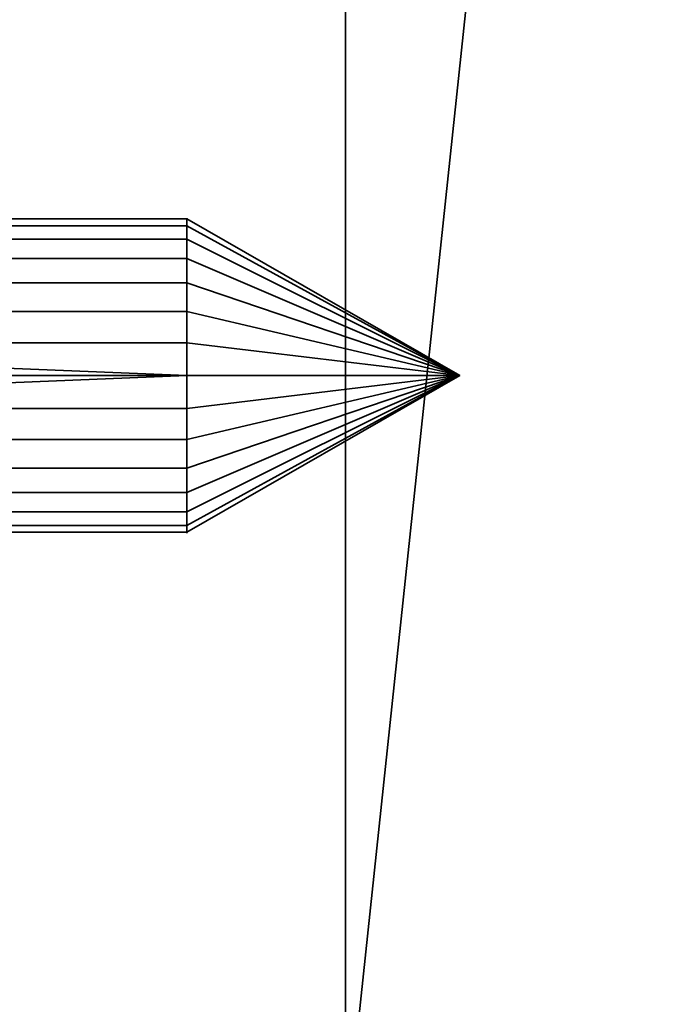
# Model space of a CAD drawing. Header units: millimetres. Extents: x -490 to 6690, y -115 to 152.
# Tile 836 of 1056: x 4029 to 4037, y 23 to 35. Entities that reach past the tile are written whole.
import ezdxf

# ---------------------------------------------------------------- set-up
doc = ezdxf.new("R2010")
doc.units = ezdxf.units.MM
doc.layers.add('152', color=253, linetype='Continuous')

# ---------------------------------------------------------------- blocks, each defined once
blk = doc.blocks.new('UG_SURFACE_004')
at = {"layer": '152', "color": 252, "linetype": 'Continuous', "lineweight": 35}
for points in [[(5144, -6.2, 2202.5), (5144, 133.2, 2202.5), (3856, 133.2, 2202.5), (3856, -6.2, 2202.5)], [(4006, -6.2, 2052.5), (4006, 133.2, 2052.5), (4994, 133.2, 2052.5), (4994, -6.2, 2052.5)]]:
    blk.add_3dface(points, dxfattribs=at)
blk = doc.blocks.new('UG_SURFACE_269')
at = {"layer": '152', "color": 252, "linetype": 'Continuous', "lineweight": 35}
for points in [[(4020.75, 32.739, 1054.041), (4030.986, 32.739, 1054.041), (4030.986, 32.482, 1053.25), (4020.75, 32.482, 1053.25)], [(4020.75, 32.652, 1054.868), (4030.986, 32.652, 1054.868), (4030.986, 32.739, 1054.041), (4020.75, 32.739, 1054.041)], [(4020.75, 32.236, 1055.588), (4030.986, 32.236, 1055.588), (4030.986, 32.652, 1054.868), (4020.75, 32.652, 1054.868)], [(4030.986, 32.482, 1053.25), (4030.986, 32.739, 1054.041), (4034.45, 30.75, 1054.25)], [(4030.986, 32.739, 1054.041), (4030.986, 32.652, 1054.868), (4034.45, 30.75, 1054.25)], [(4030.986, 32.652, 1054.868), (4030.986, 32.236, 1055.588), (4034.45, 30.75, 1054.25)], [(4020.75, 32.482, 1053.25), (4030.986, 32.482, 1053.25), (4030.986, 31.926, 1052.632), (4020.75, 31.926, 1052.632)], [(4030.986, 31.926, 1052.632), (4030.986, 32.482, 1053.25), (4034.45, 30.75, 1054.25)], [(4020.75, 31.563, 1056.077), (4030.986, 31.563, 1056.077), (4030.986, 32.236, 1055.588), (4020.75, 32.236, 1055.588)], [(4030.986, 32.236, 1055.588), (4030.986, 31.563, 1056.077), (4034.45, 30.75, 1054.25)], [(4020.75, 31.926, 1052.632), (4030.986, 31.926, 1052.632), (4030.986, 31.166, 1052.294), (4020.75, 31.166, 1052.294)], [(4030.986, 31.166, 1052.294), (4030.986, 31.926, 1052.632), (4034.45, 30.75, 1054.25)], [(4020.75, 30.75, 1056.25), (4030.986, 30.75, 1056.25), (4030.986, 31.563, 1056.077), (4020.75, 31.563, 1056.077)], [(4030.986, 31.563, 1056.077), (4030.986, 30.75, 1056.25), (4034.45, 30.75, 1054.25)], [(4020.75, 30.334, 1052.294), (4020.75, 31.166, 1052.294), (4030.986, 30.75, 1052.25)], [(4020.75, 31.166, 1052.294), (4030.986, 31.166, 1052.294), (4030.986, 30.75, 1052.25)], [(4030.986, 30.75, 1052.25), (4030.986, 31.166, 1052.294), (4034.45, 30.75, 1054.25)], [(4020.75, 29.937, 1056.077), (4030.986, 29.937, 1056.077), (4030.986, 30.75, 1056.25), (4020.75, 30.75, 1056.25)], [(4030.986, 30.75, 1052.25), (4030.986, 30.334, 1052.294), (4020.75, 30.334, 1052.294)], [(4034.45, 30.75, 1054.25), (4030.986, 30.334, 1052.294), (4030.986, 30.75, 1052.25)], [(4030.986, 30.75, 1056.25), (4030.986, 29.937, 1056.077), (4034.45, 30.75, 1054.25)], [(4030.986, 29.937, 1056.077), (4030.986, 29.264, 1055.588), (4034.45, 30.75, 1054.25)], [(4030.986, 29.264, 1055.588), (4030.986, 28.848, 1054.868), (4034.45, 30.75, 1054.25)], [(4030.986, 28.848, 1054.868), (4030.986, 28.761, 1054.041), (4034.45, 30.75, 1054.25)], [(4030.986, 28.761, 1054.041), (4030.986, 29.018, 1053.25), (4034.45, 30.75, 1054.25)], [(4030.986, 29.018, 1053.25), (4030.986, 29.574, 1052.632), (4034.45, 30.75, 1054.25)], [(4030.986, 29.574, 1052.632), (4030.986, 30.334, 1052.294), (4034.45, 30.75, 1054.25)], [(4020.75, 30.334, 1052.294), (4030.986, 30.334, 1052.294), (4030.986, 29.574, 1052.632), (4020.75, 29.574, 1052.632)], [(4020.75, 29.264, 1055.588), (4030.986, 29.264, 1055.588), (4030.986, 29.937, 1056.077), (4020.75, 29.937, 1056.077)], [(4020.75, 29.574, 1052.632), (4030.986, 29.574, 1052.632), (4030.986, 29.018, 1053.25), (4020.75, 29.018, 1053.25)], [(4020.75, 28.848, 1054.868), (4030.986, 28.848, 1054.868), (4030.986, 29.264, 1055.588), (4020.75, 29.264, 1055.588)], [(4020.75, 29.018, 1053.25), (4030.986, 29.018, 1053.25), (4030.986, 28.761, 1054.041), (4020.75, 28.761, 1054.041)], [(4020.75, 28.761, 1054.041), (4030.986, 28.761, 1054.041), (4030.986, 28.848, 1054.868), (4020.75, 28.848, 1054.868)]]:
    blk.add_3dface(points, dxfattribs=at)
blk = doc.blocks.new('UG_SURFACE_273')
at = {"layer": '152', "color": 252, "linetype": 'Continuous', "lineweight": 35}
for points in [[(4020.75, 32.739, 1126.041), (4030.986, 32.739, 1126.041), (4030.986, 32.482, 1125.25), (4020.75, 32.482, 1125.25)], [(4020.75, 32.652, 1126.868), (4030.986, 32.652, 1126.868), (4030.986, 32.739, 1126.041), (4020.75, 32.739, 1126.041)], [(4020.75, 32.236, 1127.588), (4030.986, 32.236, 1127.588), (4030.986, 32.652, 1126.868), (4020.75, 32.652, 1126.868)], [(4030.986, 32.482, 1125.25), (4030.986, 32.739, 1126.041), (4034.45, 30.75, 1126.25)], [(4030.986, 32.739, 1126.041), (4030.986, 32.652, 1126.868), (4034.45, 30.75, 1126.25)], [(4030.986, 32.652, 1126.868), (4030.986, 32.236, 1127.588), (4034.45, 30.75, 1126.25)], [(4020.75, 32.482, 1125.25), (4030.986, 32.482, 1125.25), (4030.986, 31.926, 1124.632), (4020.75, 31.926, 1124.632)], [(4030.986, 31.926, 1124.632), (4030.986, 32.482, 1125.25), (4034.45, 30.75, 1126.25)], [(4020.75, 31.563, 1128.077), (4030.986, 31.563, 1128.077), (4030.986, 32.236, 1127.588), (4020.75, 32.236, 1127.588)], [(4030.986, 32.236, 1127.588), (4030.986, 31.563, 1128.077), (4034.45, 30.75, 1126.25)], [(4020.75, 31.926, 1124.632), (4030.986, 31.926, 1124.632), (4030.986, 31.166, 1124.294), (4020.75, 31.166, 1124.294)], [(4030.986, 31.166, 1124.294), (4030.986, 31.926, 1124.632), (4034.45, 30.75, 1126.25)], [(4020.75, 30.75, 1128.25), (4030.986, 30.75, 1128.25), (4030.986, 31.563, 1128.077), (4020.75, 31.563, 1128.077)], [(4030.986, 31.563, 1128.077), (4030.986, 30.75, 1128.25), (4034.45, 30.75, 1126.25)], [(4020.75, 30.334, 1124.294), (4020.75, 31.166, 1124.294), (4030.986, 30.75, 1124.25)], [(4020.75, 31.166, 1124.294), (4030.986, 31.166, 1124.294), (4030.986, 30.75, 1124.25)], [(4030.986, 30.75, 1124.25), (4030.986, 31.166, 1124.294), (4034.45, 30.75, 1126.25)], [(4020.75, 29.937, 1128.077), (4030.986, 29.937, 1128.077), (4030.986, 30.75, 1128.25), (4020.75, 30.75, 1128.25)], [(4030.986, 30.75, 1124.25), (4030.986, 30.334, 1124.294), (4020.75, 30.334, 1124.294)], [(4034.45, 30.75, 1126.25), (4030.986, 30.334, 1124.294), (4030.986, 30.75, 1124.25)], [(4030.986, 30.75, 1128.25), (4030.986, 29.937, 1128.077), (4034.45, 30.75, 1126.25)], [(4030.986, 29.937, 1128.077), (4030.986, 29.264, 1127.588), (4034.45, 30.75, 1126.25)], [(4030.986, 29.264, 1127.588), (4030.986, 28.848, 1126.868), (4034.45, 30.75, 1126.25)], [(4030.986, 28.848, 1126.868), (4030.986, 28.761, 1126.041), (4034.45, 30.75, 1126.25)], [(4030.986, 28.761, 1126.041), (4030.986, 29.018, 1125.25), (4034.45, 30.75, 1126.25)], [(4030.986, 29.018, 1125.25), (4030.986, 29.574, 1124.632), (4034.45, 30.75, 1126.25)], [(4030.986, 29.574, 1124.632), (4030.986, 30.334, 1124.294), (4034.45, 30.75, 1126.25)], [(4020.75, 30.334, 1124.294), (4030.986, 30.334, 1124.294), (4030.986, 29.574, 1124.632), (4020.75, 29.574, 1124.632)], [(4020.75, 29.264, 1127.588), (4030.986, 29.264, 1127.588), (4030.986, 29.937, 1128.077), (4020.75, 29.937, 1128.077)], [(4020.75, 29.574, 1124.632), (4030.986, 29.574, 1124.632), (4030.986, 29.018, 1125.25), (4020.75, 29.018, 1125.25)], [(4020.75, 28.848, 1126.868), (4030.986, 28.848, 1126.868), (4030.986, 29.264, 1127.588), (4020.75, 29.264, 1127.588)], [(4020.75, 29.018, 1125.25), (4030.986, 29.018, 1125.25), (4030.986, 28.761, 1126.041), (4020.75, 28.761, 1126.041)], [(4020.75, 28.761, 1126.041), (4030.986, 28.761, 1126.041), (4030.986, 28.848, 1126.868), (4020.75, 28.848, 1126.868)]]:
    blk.add_3dface(points, dxfattribs=at)
blk = doc.blocks.new('UG_SURFACE_275')
at = {"layer": '152', "color": 254, "linetype": 'Continuous', "lineweight": 35}
for points in [[(4044.69, 132.052, -7.5), (4044.75, 131.75, -7.5), (4044.75, 5, -7.5), (4033, 106, -7.5)], [(4033, 106, 2020.5), (4033, 21, 2020.5), (4044.75, 131.75, 2008.75), (4044.702, 132.05, 2008.798)], [(4037, 13, 2016.5), (4041, 13, 2012.5), (4044.75, 131.75, 2008.75), (4033, 21, 2020.5)], [(4028.5, 21, 2025), (4033, 21, 2020.5), (4033, 106, 2020.5), (4028.5, 106, 2025)], [(4028.5, 106, -7.5), (4033, 106, -7.5), (4033, 21, -7.5), (4028.5, 21, -7.5)], [(4033, 21, -7.5), (4033, 106, -7.5), (4041, 13, -7.5), (4037, 13, -7.5)], [(4041, 13, -7.5), (4033, 106, -7.5), (4044.75, 5, -7.5)]]:
    blk.add_3dface(points, dxfattribs=at)
blk = doc.blocks.new('UG_SURFACE_277')
at = {"layer": '152', "color": 254, "linetype": 'Continuous', "lineweight": 35}
for points in [[(4979.25, -10, 2032.75), (4979.25, 136.75, 2032.75), (4020.75, 136.75, 2032.75), (4020.75, -10, 2032.75)], [(4044.75, 131.75, 2008.75), (4033, 21, 2020.5), (4033, 106, 2020.5)], [(4033, 21, 2020.5), (4044.75, 131.75, 2008.75), (4041, 13, 2012.5), (4037, 13, 2016.5)], [(4028.5, 106, 2025), (4033, 106, 2020.5), (4033, 21, 2020.5), (4028.5, 21, 2025)]]:
    blk.add_3dface(points, dxfattribs=at)

msp = doc.modelspace()

# ---------------------------------------------------------------- linework, layer by layer
at = {"layer": '152', "linetype": 'Continuous', "lineweight": -3, "extrusion": (-1, 0, 0)}
for centre in [(-30.75, 1054.25, -4030.986), (-30.75, 1126.25, -4030.986)]:
    msp.add_circle(centre, 2, dxfattribs=at)

# ---------------------------------------------------------------- block references
at = {"layer": '152', "linetype": 'Continuous', "lineweight": -3}
for name in ['UG_SURFACE_275', 'UG_SURFACE_277', 'UG_SURFACE_004', 'UG_SURFACE_269', 'UG_SURFACE_273']:
    msp.add_blockref(name, (0, 0), dxfattribs=at)

doc.saveas('drawing.dxf')
